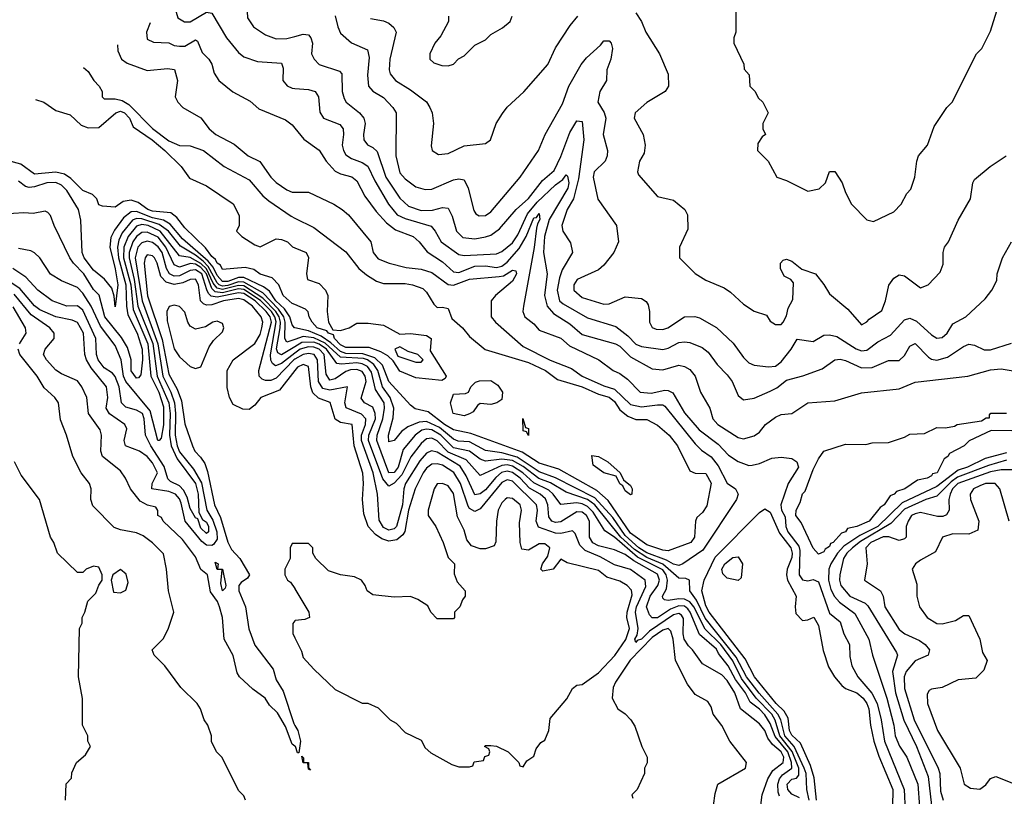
# Model space of a CAD drawing. Header units: inches. Extents: x 2348341 to 2479810, y 460419 to 613669.
# Tile 640 of 656: x 2428975 to 2432642, y 596145 to 599037. Entities that reach past the tile are written whole.
import ezdxf

# ---------------------------------------------------------------- set-up
doc = ezdxf.new("R2010")
doc.units = ezdxf.units.IN
doc.header["$MEASUREMENT"] = 0
doc.layers.add('C4529', color=7, linetype='Continuous')
doc.layers.add('C4539', color=7, linetype='Continuous')

msp = doc.modelspace()

# ---------------------------------------------------------------- linework, layer by layer
at = {"layer": 'C4529', "color": 2}
for points, elevation in [([(2429760.9, 599225.6), (2429770, 599224.7), (2429781, 599210), (2429810.6, 599130), (2429820.5, 599090), (2429823.8, 599043.8), (2429846, 599010), (2429890, 598980.7), (2429930, 598965.5), (2429970, 598966.4), (2430000, 598974.7)], 58), ([(2429551.6, 599085.8), (2429563.4, 599043.4), (2429588.6, 599028.6), (2429610, 599028.5), (2429670, 599064.9), (2429690, 599061), (2429744.9, 598970), (2429790, 598914.8), (2429810, 598898.8), (2429860.9, 598880.9), (2429950, 598874.8), (2429955.9, 598855.9), (2429954.8, 598810), (2429970.5, 598790.5), (2429990, 598782), (2430000, 598781.2)], 54), ([(2429461.2, 599025.4), (2429447.3, 598990), (2429450, 598964.7), (2429473.7, 598953.7), (2429530.4, 598950.4), (2429550, 598941), (2429570, 598938.8), (2429590, 598938.8), (2429630, 598962), (2429637, 598957), (2429654.6, 598914.6), (2429678.8, 598890), (2429690, 598871.3), (2429698.5, 598838.5), (2429716, 598810), (2429768.3, 598768.3), (2429833.7, 598733.7), (2429865.2, 598705.2), (2429964.5, 598664.5), (2429990, 598646), (2430000, 598633.4)], 50), ([(2429339.3, 598944), (2429340.9, 598920.9), (2429354, 598890), (2429375.3, 598875.3), (2429450, 598847.3), (2429525.3, 598854.7), (2429551.8, 598851.8), (2429563, 598810), (2429554, 598750), (2429564, 598730), (2429582.8, 598710), (2429650, 598671.3), (2429681, 598630), (2429704.7, 598610), (2429773.2, 598573.2), (2429826, 598530), (2429868.7, 598508.7), (2429910, 598451), (2429930, 598431), (2429970, 598404), (2429990, 598394.8), (2430000, 598394.8)], 46), ([(2429212.3, 598859.1), (2429230, 598844.7), (2429251, 598810), (2429271.3, 598790), (2429282, 598770), (2429282, 598750), (2429290, 598742), (2429330, 598742.4), (2429356.7, 598736.7), (2429381.3, 598721.3), (2429470, 598631.7), (2429530, 598586.3), (2429570, 598568), (2429610, 598567.7), (2429658.8, 598550), (2429736.3, 598490), (2429830, 598440.7), (2429880.7, 598380.7), (2429902.2, 598362.2), (2429985.7, 598305.7), (2430000, 598298.4)], 42), ([(2429034.2, 598740.2), (2429064.7, 598730), (2429110, 598698.8), (2429162.8, 598682.8), (2429204, 598644), (2429230, 598634.8), (2429270, 598636), (2429332.7, 598690), (2429350, 598696.1), (2429364.9, 598690), (2429383.7, 598670), (2429398, 598638), (2429468, 598590), (2429514.9, 598550), (2429576.3, 598490), (2429606.8, 598446.8), (2429670, 598418.8), (2429770, 598350.8), (2429791.6, 598308.4), (2429792, 598270), (2429782, 598250), (2429802, 598230), (2429850, 598198.8), (2429870, 598191), (2429930, 598221), (2429950, 598218.8), (2429972, 598210), (2429991.1, 598191.1), (2430000, 598187.5)], 38), ([(2430000, 597976.2), (2429990, 597980.5), (2429956.2, 598010), (2429939.7, 598050), (2429915.6, 598075.6), (2429870, 598089.6), (2429846.5, 598106.5), (2429814.3, 598114.3), (2429730, 598107), (2429722.3, 598122.3), (2429710, 598129.7), (2429704.2, 598144.2), (2429690, 598155.1), (2429667.1, 598187.1), (2429590, 598261.6), (2429560.5, 598300.5), (2429537.3, 598317.2), (2429470, 598323.4), (2429451.8, 598330), (2429416.1, 598356.1), (2429390, 598365.1), (2429359.9, 598360.1), (2429330, 598339.3), (2429283.1, 598343.1), (2429270, 598348), (2429262, 598370), (2429246.3, 598386.3), (2429210, 598400.7), (2429165, 598445), (2429141.4, 598461.4), (2429110, 598468.7), (2429030, 598462), (2428978.6, 598498.6), (2428930, 598513)], 38), ([(2430000, 597889.7), (2429998.4, 597890), (2429990, 597900.9), (2429981.4, 597930), (2429960.6, 597960.6), (2429928.3, 597990), (2429905.5, 598025.5), (2429882.3, 598042.3), (2429810, 598077.5), (2429790, 598076.7), (2429750, 598062.3), (2429730, 598062.4), (2429710, 598084), (2429694.8, 598114.8), (2429677.3, 598137.3), (2429581.4, 598221.4), (2429535.4, 598275.4), (2429510.4, 598290.4), (2429470, 598299.5), (2429410, 598322.5), (2429390, 598321.1), (2429361.5, 598298.5), (2429327.3, 598252.7), (2429314.5, 598225.5), (2429310.2, 598190), (2429331, 598109), (2429340.3, 598050), (2429330, 597968), (2429327, 598007), (2429317.5, 598037.5), (2429290.9, 598070.9), (2429250, 598104), (2429215.1, 598150), (2429207.6, 598170), (2429202.6, 598290), (2429194, 598330), (2429150, 598400.5), (2429130, 598420.4), (2429110, 598430.7), (2429076, 598430), (2429030, 598414.2), (2429010, 598412.4), (2428996.2, 598416.2), (2428970, 598436.2)], 42), ([(2430000, 597846.5), (2429970, 597836.3), (2429962.5, 597850), (2429963.7, 597910), (2429958.3, 597930), (2429938.8, 597958.8), (2429879.8, 598019.8), (2429810, 598060.1), (2429790, 598060.3), (2429750, 598046.8), (2429730, 598045.1), (2429718.3, 598050), (2429710, 598056.4), (2429677.3, 598117.3), (2429657.9, 598137.9), (2429630, 598160.3), (2429573.4, 598193.4), (2429529.1, 598250), (2429494.8, 598274.8), (2429430, 598295.8), (2429410, 598296.8), (2429394.6, 598290), (2429357, 598243), (2429344.2, 598215.8), (2429338.6, 598190), (2429342.4, 598150), (2429370.5, 598050), (2429372.3, 597970), (2429378, 597938), (2429412.2, 597870), (2429430.8, 597810), (2429432.4, 597770), (2429425.8, 597714.2), (2429417, 597703), (2429410, 597701.6), (2429390, 597729.3), (2429389.8, 597770), (2429376.3, 597816.3), (2429353.9, 597853.9), (2429291.6, 597930), (2429270.8, 598010.8), (2429250, 598032), (2429213.5, 598090), (2429174.7, 598130), (2429161.6, 598150), (2429102.7, 598270), (2429090, 598308), (2429079.3, 598319.3), (2429070, 598324), (2429024.5, 598315.5), (2428990, 598318), (2428912.9, 598312.9)], 46), ([(2430000, 597819.1), (2429950, 597789), (2429947, 597790), (2429936.6, 597796.6), (2429930.7, 597810.7), (2429945, 597890), (2429946.3, 597910), (2429941.5, 597930), (2429929.1, 597950), (2429880.3, 598000.3), (2429810, 598045.9), (2429790, 598046.9), (2429730, 598032.2), (2429710, 598037.3), (2429695.5, 598055.5), (2429670, 598109), (2429650, 598129.5), (2429610, 598151.5), (2429570, 598157.2), (2429498.5, 598250), (2429452.8, 598270), (2429430, 598273.9), (2429410, 598268.1), (2429378.7, 598230), (2429362.5, 598190), (2429362, 598150), (2429388.3, 598050), (2429397.3, 597957.3), (2429452.1, 597830), (2429463.2, 597710), (2429493.6, 597650), (2429510, 597594.8), (2429510, 597528), (2429502, 597478), (2429494, 597470), (2429489.7, 597470.3), (2429460.7, 597580.7), (2429369.9, 597689.9), (2429362, 597710), (2429352.7, 597770), (2429330, 597823.7), (2429276.2, 597896.2), (2429241.2, 597970), (2429210, 598018), (2429190, 598039.6), (2429130, 598064.5), (2429090, 598089.4), (2429049.6, 598149.6), (2429030, 598169.2), (2429016.2, 598176.2), (2428970, 598184.5)], 50), ([(2430000, 597795), (2429950, 597756.8), (2429927.9, 597748), (2429916.3, 597756.3), (2429910, 597769.4), (2429908.5, 597788.5), (2429930, 597911.5), (2429925.6, 597930), (2429912.4, 597950), (2429871.5, 597991.5), (2429810, 598032.6), (2429790, 598034.8), (2429730, 598019.5), (2429703.3, 598023.3), (2429690, 598035.4), (2429669.9, 598090), (2429650, 598114.5), (2429630, 598126.1), (2429610.8, 598129.2), (2429570, 598114.8), (2429550, 598123.5), (2429519, 598190), (2429490, 598226.5), (2429450, 598246), (2429430, 598244.4), (2429410, 598229.8), (2429396.1, 598210), (2429382.3, 598170), (2429381.9, 598150), (2429401.6, 598070), (2429415.2, 597970), (2429471.1, 597831.1), (2429487.3, 597710), (2429530.6, 597610), (2429535, 597570), (2429532.6, 597490), (2429539.1, 597450), (2429561.1, 597401.1), (2429630.1, 597310), (2429639.5, 597270), (2429642, 597202), (2429656.2, 597176.2), (2429670, 597165.7), (2429678.2, 597150), (2429677.4, 597130), (2429670, 597123.9), (2429650, 597143.1), (2429638, 597178), (2429630, 597181.6), (2429610, 597217), (2429598.5, 597258.5), (2429585.2, 597285.2), (2429570, 597300.8), (2429536.6, 597316.6), (2429526.8, 597326.8), (2429512.5, 597372.5), (2429463.5, 597450), (2429443.5, 597490), (2429438.9, 597550), (2429431.6, 597570), (2429410, 597583.1), (2429370, 597593.6), (2429353.6, 597610), (2429345.5, 597670), (2429330, 597707.6), (2429320, 597720), (2429290, 597740.4), (2429267, 597770), (2429261.2, 597790), (2429258.2, 597850), (2429210, 597955.8), (2429190, 597971.2), (2429150, 597969.7), (2429096, 597990), (2429042, 598030), (2428997.6, 598077.6), (2428949.8, 598109.8)], 54), ([(2430000, 597772.3), (2429996.2, 597770), (2429930, 597702), (2429910, 597693.5), (2429890, 597693.3), (2429878.3, 597698.3), (2429867, 597710), (2429865.6, 597730), (2429912.2, 597910), (2429907.4, 597930), (2429892.9, 597950), (2429851.6, 597990), (2429810, 598016.9), (2429790, 598020.1), (2429710, 598003.1), (2429687.8, 598007.8), (2429677.4, 598017.4), (2429671.4, 598031.4), (2429653.6, 598090), (2429630, 598105.9), (2429610, 598103.2), (2429570, 598083.7), (2429550, 598081.7), (2429532.8, 598090), (2429522, 598110), (2429505, 598170), (2429490, 598191.6), (2429470, 598207), (2429450, 598212.5), (2429430, 598206.4), (2429415.2, 598190), (2429404.7, 598150), (2429431.2, 597990), (2429489.6, 597830), (2429508.1, 597710), (2429537.5, 597650), (2429550.8, 597610), (2429555.6, 597570), (2429553.6, 597490), (2429561.3, 597450), (2429570, 597428.1), (2429622.5, 597362.5), (2429652, 597312), (2429672.2, 597210), (2429693.5, 597173.5), (2429708.9, 597130), (2429710, 597102.7), (2429696.9, 597083.1), (2429690, 597078.9), (2429670, 597080.5), (2429653.2, 597093.2), (2429590.9, 597170), (2429576.6, 597236.6), (2429570, 597252.8), (2429555.1, 597270), (2429530, 597279.4), (2429466.6, 597290), (2429467.8, 597310), (2429488, 597350), (2429470, 597387), (2429449.4, 597410), (2429421.2, 597430), (2429369, 597450), (2429363.7, 597470), (2429373.6, 597513.6), (2429366.6, 597530), (2429308.9, 597568.9), (2429296.3, 597590), (2429303.5, 597630), (2429298.7, 597670), (2429240.6, 597740.6), (2429224.2, 597770), (2429217.4, 597790), (2429212, 597870), (2429190, 597909.5), (2429170, 597917.7), (2429110, 597929.8), (2429050, 597956), (2429030, 597971.1), (2428975.7, 598035.7), (2428939.4, 598059.4)], 58), ([(2430000, 597730.7), (2429942.8, 597657.2), (2429873.4, 597630), (2429850, 597601.2), (2429830, 597585.2), (2429806.3, 597586.3), (2429770, 597604), (2429756, 597630), (2429747.6, 597667.6), (2429747, 597730), (2429769.3, 597770), (2429850, 597830.6), (2429870, 597864), (2429877.2, 597890), (2429880.5, 597910), (2429874.7, 597930), (2429841.7, 597970), (2429810, 597993.4), (2429790, 597998.7), (2429734.4, 597990), (2429690, 597975), (2429670, 597973.7), (2429659.2, 597979.2), (2429648.4, 597990), (2429640.4, 598050), (2429630, 598070.9), (2429610, 598069.7), (2429582.7, 598057.3), (2429550, 598051.4), (2429519.8, 598059.8), (2429500.2, 598080.2), (2429486.6, 598130), (2429476.3, 598150), (2429470, 598157.6), (2429450, 598160.7), (2429442, 598150), (2429438.3, 598130), (2429451.4, 598008.6), (2429505.8, 597845.8), (2429530, 597717.1), (2429560.7, 597660.7), (2429577.4, 597617.4), (2429590, 597532), (2429618, 597450), (2429626.8, 597430), (2429648.3, 597408.3), (2429663.8, 597383.8), (2429674.6, 597354.6), (2429700.3, 597230), (2429722.6, 597182.6), (2429750, 597090.8), (2429763.4, 597063.4), (2429794.9, 597030), (2429831, 596970), (2429822.8, 596957.2), (2429799.1, 596940.9), (2429790.6, 596929.4), (2429790.5, 596910), (2429815.3, 596850), (2429828.4, 596768.4), (2429850, 596707.3), (2429918.6, 596618.6), (2429930, 596578), (2429956.5, 596536.5), (2429995.6, 596415.6), (2430000, 596407.9)], 62), ([(2430000, 596331.5), (2429990, 596339), (2429964.2, 596404.2), (2429935.3, 596455.3), (2429904.7, 596484.7), (2429889.5, 596510), (2429843.1, 596543.1), (2429793.2, 596590), (2429784.1, 596604.1), (2429770, 596668.7), (2429736, 596730), (2429729.6, 596810), (2429718.9, 596850), (2429710.9, 596870), (2429685.7, 596905.7), (2429673.7, 596970), (2429649.7, 596989.7), (2429630, 597037), (2429580.6, 597100.6), (2429509.3, 597170), (2429502.7, 597182.7), (2429489, 597190), (2429488.7, 597208.7), (2429482, 597222), (2429451.3, 597228.7), (2429423.3, 597243.3), (2429387, 597290), (2429369.3, 597330), (2429350, 597357.2), (2429283.6, 597410), (2429276.9, 597430), (2429279.5, 597490), (2429274.5, 597510), (2429231.6, 597570), (2429224.5, 597630), (2429206.6, 597670), (2429190, 597692.3), (2429130, 597718), (2429110, 597732.3), (2429075.1, 597770), (2429063.7, 597790), (2429069.3, 597810), (2429102.7, 597850), (2429103.7, 597870), (2429087, 597890), (2429017.3, 597937.3), (2428954.4, 598014.4)], 62), ([(2428974.5, 597830), (2428999.5, 597870), (2428996.2, 597890), (2428950, 597967.3)], 66), ([(2429815.3, 596130), (2429810, 596146), (2429790, 596166), (2429728.9, 596288.9), (2429708, 596310), (2429688.9, 596348.9), (2429688.7, 596370), (2429675.3, 596410), (2429662, 596430), (2429648, 596470), (2429635.3, 596490), (2429575.3, 596550), (2429515.3, 596630), (2429475.3, 596670), (2429468.7, 596690), (2429510, 596732), (2429529.1, 596770.9), (2429549, 596830), (2429529.2, 596910), (2429522, 596990), (2429510, 597048), (2429469.1, 597089.1), (2429434.8, 597114.8), (2429410, 597126), (2429350, 597137.2), (2429326.3, 597146.3), (2429246.6, 597226.6), (2429239.3, 597250), (2429240.9, 597290), (2429235.1, 597310), (2429203.7, 597350), (2429172.7, 597410), (2429149.2, 597490), (2429126.8, 597546.8), (2429119.5, 597610), (2429106, 597630), (2429065.7, 597665.7), (2429039.6, 597710), (2428975.6, 597790), (2428969.6, 597810)], 66), ([(2429146, 596130), (2429148.4, 596191.6), (2429167.3, 596212.7), (2429168.4, 596231.6), (2429186, 596270), (2429220.4, 596299.6), (2429238, 596330), (2429228, 596350), (2429228, 596370), (2429208.7, 596410), (2429208.9, 596508.9), (2429194, 596590), (2429198, 596770), (2429208, 596790), (2429208, 596810), (2429218, 596830), (2429228.4, 596871.6), (2429259, 596901), (2429269.3, 596930.7), (2429282, 596950), (2429282, 596970), (2429270, 596998), (2429250, 597002), (2429222, 596990), (2429210, 596978), (2429190, 596978), (2429115.3, 597050), (2429102, 597090), (2429089, 597110), (2429048.7, 597250), (2428980.2, 597340.2), (2428955.3, 597390)], 70), ([(2430000, 597086), (2429990, 597086), (2429982, 597070), (2429982, 597030), (2429962, 596990), (2429962, 596970), (2429972, 596950), (2429982.8, 596942.8), (2429999.1, 596919.1), (2430000, 596917.7)], 66), ([(2430000, 596797.9), (2429991.6, 596788.4), (2429991.6, 596751.6), (2430000, 596734.6)], 66)]:
    msp.add_lwpolyline(points, dxfattribs=dict(at, elevation=elevation))
for points, elevation in [([(2429550, 597974), (2429531.1, 597968.9), (2429522.8, 597950), (2429524.1, 597915.9), (2429550, 597811.3), (2429570, 597781), (2429610, 597746), (2429630, 597738), (2429650, 597744.7), (2429680.9, 597819.1), (2429697.2, 597842.8), (2429730, 597874), (2429735.3, 597890), (2429730, 597906), (2429710, 597914), (2429694, 597910), (2429666.4, 597893.6), (2429630, 597884), (2429610, 597895.3), (2429601.2, 597910), (2429590, 597948), (2429570, 597968.7)], 66), ([(2429350, 596989), (2429322, 596970), (2429316, 596950), (2429324.7, 596904.7), (2429350, 596902), (2429370, 596912), (2429379.3, 596940.7), (2429371.7, 596971.7)], 70), ([(2429730, 596909.6), (2429723.3, 596936.7), (2429728.7, 596988.7), (2429710, 596989.4), (2429703.1, 597016.9), (2429714, 597010), (2429712, 596992), (2429730.4, 596990), (2429742, 596930), (2429739.9, 596920.1)], 58)]:
    msp.add_lwpolyline(points, close=True, dxfattribs=dict(at, elevation=elevation))
at = {"layer": 'C4539', "color": 2}
for points, elevation in [([(2431642, 599090), (2431642, 598990), (2431634, 598970), (2431634, 598950), (2431671.6, 598871.6), (2431672.7, 598852.7), (2431691.6, 598831.6), (2431694, 598790), (2431714, 598770), (2431725.4, 598745.4), (2431742, 598730), (2431762, 598690), (2431742, 598650), (2431742, 598630), (2431752, 598610), (2431739.6, 598600.4), (2431723.6, 598576.4), (2431722, 598550), (2431762, 598510), (2431794, 598450), (2431830, 598438), (2431910, 598398), (2431952.7, 598407.3), (2431975.3, 598430), (2431990, 598472), (2432010, 598472), (2432038, 598430), (2432050, 598394), (2432072, 598350), (2432130, 598292), (2432154.6, 598285.4), (2432230, 598322), (2432258, 598350), (2432278, 598390), (2432293.6, 598406.4), (2432308.7, 598450), (2432315.3, 598510), (2432322, 598530), (2432355.3, 598570), (2432380.2, 598639.8), (2432428, 598710), (2432448, 598730), (2432538, 598910), (2432558, 598930), (2432590, 598994), (2432613.2, 599070)], 70), ([(2430150, 599051.3), (2430159.1, 599010), (2430170, 598986.8), (2430210.5, 598950.5), (2430270, 598924.7), (2430276.7, 598896.7), (2430270.4, 598830), (2430273.4, 598790), (2430290.3, 598770.3), (2430330, 598747.3), (2430364, 598710), (2430376.3, 598690), (2430375.3, 598530), (2430390, 598467.3), (2430410, 598444.9), (2430450, 598414.8), (2430484.5, 598404.5), (2430510, 598405.5), (2430590, 598440.5), (2430610, 598444.9), (2430630, 598441), (2430645.5, 598410), (2430666.2, 598326.2), (2430673.4, 598313.4), (2430686.2, 598306.2), (2430710, 598308.2), (2430730, 598322), (2430838.4, 598450), (2430906.6, 598550), (2430932.3, 598610), (2430996.6, 598723.4), (2431019.3, 598790), (2431066, 598870), (2431085.3, 598894.7), (2431138.2, 598941.8), (2431150, 598958), (2431170, 598958.8), (2431177.3, 598950), (2431182.4, 598930), (2431176.5, 598890), (2431161.7, 598850), (2431160.3, 598810), (2431135.3, 598770), (2431127.3, 598730), (2431151.6, 598691.6), (2431157.6, 598670), (2431147.3, 598610), (2431164, 598550), (2431162.8, 598530), (2431154.8, 598510), (2431114.8, 598470), (2431110.7, 598450), (2431128.1, 598368.1), (2431198, 598270), (2431204.9, 598210), (2431187.7, 598170), (2431150, 598122.7), (2431130, 598106), (2431050.8, 598070), (2431038, 598050), (2431038, 598030), (2431070, 598002.4), (2431150, 597977.1), (2431170, 597979.3), (2431230, 598004.9), (2431290, 597998.8), (2431307.7, 597987.7), (2431315.5, 597975.5), (2431320.5, 597950), (2431320.5, 597910), (2431330, 597891), (2431344.7, 597884.7), (2431370, 597883), (2431388.7, 597890), (2431450, 597931), (2431488.9, 597931.1), (2431506.4, 597926.4), (2431570, 597890.8), (2431631.9, 597831.9), (2431670, 597778.8), (2431690, 597758.8), (2431710.5, 597750.5), (2431763.8, 597743.8), (2431790, 597747), (2431810, 597762.4), (2431847.8, 597810), (2431870, 597847.3), (2431930, 597838.8), (2431970, 597862), (2431990, 597863.8), (2432017.4, 597857.4), (2432090, 597811.7), (2432110, 597804.2), (2432130, 597806.7), (2432170, 597837.1), (2432218.3, 597861.7), (2432270, 597919.1), (2432290, 597925.5), (2432314.7, 597914.7), (2432370, 597863), (2432390, 597850.6), (2432410, 597854), (2432429.2, 597870), (2432450, 597904.7), (2432498, 597930), (2432570, 597998), (2432595.3, 598030), (2432614, 598066), (2432615.3, 598090), (2432635.3, 598150), (2432668.7, 598210)], 62), ([(2430281.1, 599041.1), (2430330, 599033.4), (2430350, 599024), (2430368.1, 599008.1), (2430376.3, 598990), (2430352.7, 598890), (2430350.5, 598850.5), (2430354.9, 598834.9), (2430374.8, 598810), (2430430, 598776.3), (2430490, 598730.8), (2430502.8, 598710), (2430510.8, 598690), (2430516, 598650), (2430507.1, 598567.1), (2430511.3, 598550), (2430534.8, 598534.8), (2430570, 598539.1), (2430630, 598567.3), (2430710, 598576), (2430728.7, 598590), (2430749, 598650), (2430772.9, 598687.1), (2430790, 598711.3), (2430852.1, 598767.9), (2430941.2, 598870), (2430970, 598932), (2431024.8, 599015.2), (2431054, 599050)], 66), ([(2430571.3, 599050), (2430571.3, 599030), (2430543.5, 598976.5), (2430521, 598950), (2430502, 598910), (2430502, 598890), (2430516.9, 598876.9), (2430546.4, 598866.4), (2430570, 598864.7), (2430590, 598872), (2430609.1, 598890.9), (2430630, 598902), (2430670, 598942), (2430710, 598962), (2430730, 598982), (2430773.2, 599006.8), (2430802, 599030), (2430808.7, 599050)], 70), ([(2431270, 599062), (2431290.9, 599030.9), (2431306, 598990), (2431358, 598910), (2431390, 598834), (2431391.3, 598790), (2431378, 598770), (2431310, 598729.2), (2431266.8, 598690), (2431262.8, 598670), (2431297.3, 598610), (2431304, 598570), (2431299.8, 598540.2), (2431282.8, 598510), (2431276, 598470), (2431279.8, 598459.8), (2431350, 598378), (2431410, 598364.7), (2431452, 598330), (2431462, 598310), (2431463.6, 598256.4), (2431432, 598190), (2431432, 598150), (2431490, 598091.3), (2431530, 598066.8), (2431598.5, 598038.5), (2431622.5, 598022.5), (2431670, 597978), (2431710, 597951.3), (2431756, 597936), (2431770, 597914), (2431790, 597902), (2431810, 597902), (2431818, 597910), (2431830, 597934), (2431837.2, 597962.8), (2431854.6, 597994.6), (2431856.4, 598056.4), (2431846, 598070), (2431822, 598082), (2431808, 598110), (2431808, 598130), (2431818, 598142), (2431830, 598144.7), (2431850, 598137.3), (2431887.3, 598107.3), (2431938, 598090), (2431970, 598051.3), (2431990, 598016), (2432059, 597959), (2432110, 597901), (2432130, 597911.3), (2432138, 597922), (2432185.6, 597954.4), (2432199.3, 597990), (2432211.9, 598048.1), (2432230, 598074.8), (2432250, 598086.8), (2432270, 598082.8), (2432330, 598038.8), (2432358, 598050), (2432403.1, 598096.9), (2432413.6, 598126.4), (2432414, 598170), (2432419, 598190), (2432434, 598210), (2432469.3, 598290.7), (2432515.3, 598370), (2432524, 598430), (2432530, 598442), (2432589.4, 598490.6), (2432648, 598530)], 66), ([(2430000, 598974.7), (2430030, 598983), (2430050, 598980.7), (2430059.1, 598970), (2430064.9, 598950), (2430062, 598910), (2430071, 598890), (2430090.6, 598870.6), (2430165.2, 598845.2), (2430174.9, 598834.9), (2430175.5, 598770), (2430183.4, 598743.4), (2430190.7, 598730), (2430240.7, 598690), (2430256.3, 598670), (2430261.6, 598650), (2430254.9, 598610), (2430256.3, 598590), (2430270.4, 598570.4), (2430290, 598561.6), (2430306.3, 598546.3), (2430338.5, 598450), (2430390, 598372.4), (2430422.6, 598342.6), (2430470, 598326.7), (2430512.3, 598327.7), (2430550, 598338), (2430570, 598334.8), (2430585.1, 598305.1), (2430601.6, 598250), (2430625.5, 598225.5), (2430670, 598220.3), (2430710, 598228.7), (2430730, 598234.4), (2430761.7, 598258.3), (2430823.7, 598330), (2430870, 598370.6), (2430922.2, 598437.8), (2430964.9, 598475.1), (2430990, 598527.3), (2431023.6, 598616.4), (2431050, 598660.7), (2431070, 598658), (2431075.2, 598590), (2431055.8, 598444.2), (2431036.9, 598370), (2431013.7, 598330), (2430993.4, 598270), (2430997.3, 598250), (2431025.8, 598205.8), (2431033.4, 598170), (2430994.9, 598105.1), (2430984.5, 598075.5), (2430976.9, 598030), (2430984.6, 597990), (2430998.2, 597978.2), (2431090, 597927), (2431194.6, 597894.6), (2431240.2, 597860.2), (2431270, 597828.5), (2431290, 597819.5), (2431370, 597808.7), (2431390, 597813.7), (2431430, 597835.3), (2431450, 597837.6), (2431470, 597834.4), (2431516.2, 597816.2), (2431538.9, 597798.9), (2431572.5, 597752.5), (2431610, 597714.8), (2431627.7, 597690), (2431650, 597638), (2431670, 597621), (2431710, 597627.3), (2431770, 597653), (2431794.3, 597665.7), (2431830, 597694.9), (2431890.7, 597710.7), (2431962.9, 597737.1), (2432010, 597770.7), (2432030, 597772.7), (2432050, 597768.2), (2432110, 597740.3), (2432150, 597741.3), (2432210, 597768), (2432250, 597767.3), (2432270, 597786.8), (2432290, 597820.7), (2432310, 597830.5), (2432359.6, 597779.6), (2432370, 597772.2), (2432390, 597768.8), (2432430, 597780.3), (2432490, 597820.5), (2432510, 597828), (2432530, 597824.9), (2432567.2, 597807.2), (2432590, 597807.2), (2432667.9, 597832.1)], 58), ([(2430000, 598781.2), (2430050, 598777.1), (2430074.8, 598770), (2430087.7, 598750), (2430093, 598693), (2430106.8, 598670), (2430166.6, 598646.6), (2430179.3, 598630), (2430181.3, 598610), (2430175.8, 598570), (2430180.4, 598550), (2430190, 598534), (2430210, 598519.5), (2430250, 598505.3), (2430271.1, 598491.1), (2430297.1, 598437.1), (2430348.9, 598350), (2430380.4, 598310), (2430410, 598296.1), (2430507.5, 598267.5), (2430522.4, 598250), (2430544.4, 598210), (2430610, 598163.1), (2430630, 598158.7), (2430750, 598164.9), (2430770, 598174), (2430810, 598206), (2430830, 598235.3), (2430866.4, 598313.6), (2430902.4, 598357.6), (2430970, 598422), (2430998, 598442), (2431010, 598459.1), (2431014.9, 598454.9), (2431019.7, 598430), (2431015.8, 598410), (2430946.8, 598293.2), (2430929.3, 598230), (2430926, 598170), (2430939.6, 598090), (2430928.8, 598010), (2430939.5, 597970), (2430963.1, 597943.1), (2431024.1, 597904.1), (2431070, 597864.9), (2431194, 597830), (2431210, 597821.3), (2431250, 597780.9), (2431330, 597737.1), (2431370, 597732.4), (2431430, 597750.5), (2431450, 597745.5), (2431470, 597734), (2431490.5, 597710), (2431510.5, 597650), (2431544.9, 597590), (2431556.3, 597550), (2431574.8, 597530), (2431650, 597480.7), (2431670, 597476.3), (2431710, 597487.7), (2431730, 597500.7), (2431752.7, 597530), (2431790, 597557.3), (2431810, 597566.8), (2431850, 597570.8), (2431910, 597610.5), (2432010, 597617.3), (2432110, 597646.8), (2432250, 597662.4), (2432310, 597687.3), (2432506, 597710), (2432590, 597733), (2432630, 597736.3), (2432690, 597727.3)], 54), ([(2430000, 598633.4), (2430032.4, 598592.4), (2430090, 598551), (2430116.3, 598510), (2430150, 598473.4), (2430170, 598462.4), (2430211.6, 598451.6), (2430230, 598437.3), (2430260.3, 598380.3), (2430302.2, 598322.2), (2430340.4, 598280.4), (2430374.9, 598254.9), (2430440.7, 598230), (2430463, 598210), (2430492.8, 598172.8), (2430550, 598135.8), (2430590, 598097.4), (2430610, 598096.1), (2430670, 598118.8), (2430710, 598120.7), (2430750, 598114.2), (2430770, 598118.6), (2430790, 598134), (2430834.8, 598185.2), (2430861.4, 598230), (2430890, 598298.7), (2430899.1, 598300.9), (2430910, 598315.5), (2430912.4, 598292.4), (2430902.8, 598277.2), (2430899.3, 598260.7), (2430890.8, 598189.2), (2430850.6, 597970.6), (2430848.2, 597950), (2430856, 597930), (2430890, 597904), (2430910, 597880.7), (2430990, 597850.5), (2431022.3, 597822.3), (2431131, 597770), (2431184.7, 597730), (2431210, 597718.8), (2431238.3, 597698.3), (2431286, 597650), (2431326.6, 597646.6), (2431377, 597657), (2431390, 597656.4), (2431407.5, 597647.5), (2431450, 597573), (2431505.3, 597510), (2431575.8, 597455.8), (2431614.9, 597414.9), (2431650, 597392.2), (2431690, 597377.1), (2431702, 597378), (2431730, 597384), (2431775.4, 597404.6), (2431810, 597408), (2431850, 597403.1), (2431868.4, 597390), (2431874.9, 597370), (2431836.8, 597310), (2431809.3, 597230), (2431812.2, 597210), (2431825.5, 597185.5), (2431828.4, 597150), (2431835.3, 597130), (2431875.8, 597075.8), (2431880.2, 597060.2), (2431878, 596970), (2431890.4, 596950.4), (2431910, 596947.4), (2431930, 596952.2), (2431950, 596943.8), (2431990, 596827.3), (2432030, 596794.8), (2432044, 596750), (2432065.5, 596710), (2432065.8, 596665.8), (2432074, 596630), (2432096.3, 596590), (2432148.8, 596528.8), (2432168.4, 596490), (2432183.2, 596430), (2432195, 596350), (2432269.2, 596170), (2432271.8, 596090)], 50), ([(2430000, 598394.8), (2430050, 598394.8), (2430144.7, 598350), (2430176, 598330), (2430198.8, 598310), (2430282.8, 598210), (2430291, 598170), (2430310, 598146.8), (2430350.8, 598130.8), (2430414.2, 598114.2), (2430470, 598107.4), (2430510, 598095.6), (2430570.2, 598050.2), (2430590, 598048.9), (2430650.3, 598070.3), (2430760, 598080), (2430776.5, 598083.5), (2430810, 598103.8), (2430822, 598102), (2430825.5, 598090), (2430810, 598063.6), (2430747.3, 598010), (2430730.8, 597990), (2430731, 597930), (2430746.8, 597910), (2430850, 597819.5), (2430950, 597769.1), (2431030, 597738), (2431070, 597709.2), (2431150, 597673.2), (2431190, 597660.7), (2431250, 597603.6), (2431290, 597595), (2431350, 597603.2), (2431370, 597602.6), (2431377.5, 597597.5), (2431490, 597457.6), (2431513.8, 597433.8), (2431550, 597408.5), (2431575.8, 597375.8), (2431610, 597310.7), (2431640.7, 597290), (2431650.4, 597270), (2431643.8, 597250), (2431518.7, 597061.3), (2431444.9, 597010), (2431430, 597004.2), (2431410, 597009), (2431383.8, 597023.8), (2431310, 597051.7), (2431280.5, 597070), (2431230, 597115.9), (2431183.3, 597183.3), (2431116.8, 597256.8), (2430970.4, 597330.4), (2430910, 597352.8), (2430827.7, 597407.7), (2430770, 597424.4), (2430710, 597432), (2430650, 597464.8), (2430607.6, 597467.6), (2430590, 597475.3), (2430537.9, 597517.9), (2430490, 597541), (2430462.1, 597537.9), (2430419.9, 597520.1), (2430396.7, 597503.3), (2430370, 597469.4), (2430350, 597465.2), (2430348.4, 597490), (2430365.8, 597554.2), (2430368, 597590), (2430354, 597630), (2430326.2, 597670), (2430308.6, 597730), (2430293.2, 597753.2), (2430270.3, 597770.3), (2430254.6, 597774.6), (2430170, 597779.6), (2430112.2, 597832.2), (2430070, 597852.1), (2430030, 597856.7), (2430000, 597846.5)], 46), ([(2430000, 598298.4), (2430070, 598263.1), (2430190, 598173), (2430237.6, 598110), (2430266.4, 598086.4), (2430303.5, 598063.5), (2430330, 598054.3), (2430410, 598054.9), (2430438, 598050), (2430475.6, 598035.6), (2430490, 598022.8), (2430517.3, 597977.3), (2430530, 597964.7), (2430550, 597966.8), (2430570, 597962), (2430584.7, 597924.7), (2430624, 597890), (2430650, 597857.3), (2430708.5, 597808.5), (2430870, 597760.3), (2430933, 597730), (2430977.3, 597697.3), (2431069.7, 597670.3), (2431130, 597642.4), (2431170, 597631.1), (2431190, 597614.6), (2431210, 597584.2), (2431240, 597560), (2431270, 597548.2), (2431310, 597547.7), (2431350, 597527.3), (2431393.4, 597490), (2431424.9, 597450), (2431470, 597357.3), (2431490, 597347.7), (2431530, 597347.3), (2431550, 597311.3), (2431533.7, 597226.3), (2431518, 597202), (2431496.9, 597183.1), (2431491, 597169), (2431487.3, 597110), (2431474.8, 597090), (2431390, 597059.5), (2431370, 597061.3), (2431310, 597081.5), (2431250, 597124.1), (2431166.2, 597246.2), (2431124.1, 597284.1), (2430982.7, 597362.7), (2430910, 597386), (2430846.2, 597426.2), (2430655.4, 597495.4), (2430590, 597509.8), (2430556.4, 597530), (2430496.5, 597576.5), (2430447.2, 597587.2), (2430430, 597600.9), (2430350, 597689.7), (2430325.4, 597750), (2430297.5, 597777.5), (2430253.2, 597793.2), (2430190, 597793.4), (2430170, 597800.7), (2430133.8, 597833.8), (2430097.8, 597857.8), (2430050, 597878.8), (2430000, 597889.7)], 42), ([(2430000, 598187.5), (2430042, 598170), (2430050.8, 598150.8), (2430042.8, 598090), (2430046.8, 598070), (2430090, 598054), (2430113.4, 598030), (2430122, 598010), (2430119.3, 597950), (2430124.4, 597910), (2430141.6, 597881.6), (2430170, 597879.3), (2430202, 597890), (2430230, 597906.8), (2430272.7, 597907.3), (2430330, 597899.1), (2430390, 597866), (2430430, 597868), (2430490, 597860.5), (2430506.8, 597850), (2430503.5, 597803.5), (2430562.8, 597710), (2430559.8, 597700.2), (2430546.4, 597693.6), (2430450, 597702.9), (2430390, 597727.6), (2430366, 597766), (2430345.3, 597785.3), (2430319.6, 597799.6), (2430275.8, 597815.8), (2430190, 597815.9), (2430170, 597826.1), (2430147.4, 597850), (2430143.6, 597863.6), (2430124.5, 597870), (2430118.3, 597878.3), (2430082.6, 597890), (2430064, 597910), (2430053.3, 597930), (2430049.6, 597949.6), (2430039.3, 597959.3), (2430000, 597976.2)], 38), ([(2431914.6, 596130), (2431906, 596170), (2431903.2, 596230), (2431896.7, 596250), (2431859.1, 596330), (2431824.2, 596370), (2431808.8, 596430), (2431798.6, 596450), (2431728.2, 596528.2), (2431681.4, 596590), (2431643, 596663), (2431528.1, 596808.1), (2431495, 596875), (2431471, 596910), (2431469.3, 596949.3), (2431455.9, 596955.9), (2431430, 596957.4), (2431370, 597009.4), (2431310, 597034.2), (2431263.8, 597063.8), (2431213.6, 597110), (2431116.1, 597230), (2431090, 597249.9), (2431010, 597277.7), (2430951.7, 597311.7), (2430908.3, 597328.3), (2430850, 597372.7), (2430810, 597395.1), (2430770, 597400.7), (2430710, 597392.5), (2430690, 597399.8), (2430649.9, 597429.9), (2430590, 597442.7), (2430543.5, 597490), (2430510, 597509.2), (2430490, 597512), (2430472.2, 597507.8), (2430447.4, 597490), (2430403.5, 597436.5), (2430384.2, 597370), (2430370, 597351.1), (2430350, 597349.8), (2430304.8, 597470), (2430306.3, 597490), (2430327.8, 597550), (2430333.8, 597590), (2430332.1, 597610), (2430299.9, 597659.9), (2430284.8, 597724.8), (2430270, 597744.8), (2430250, 597755.7), (2430230, 597758.9), (2430173.6, 597753.6), (2430156, 597756), (2430117.3, 597810), (2430090, 597829), (2430070, 597835.9), (2430025.5, 597834.5), (2430000, 597819.1)], 50), ([(2431879.5, 596139.5), (2431850, 596152.2), (2431835, 596170), (2431833.1, 596190), (2431850, 596207.9), (2431867.3, 596212.7), (2431876.6, 596223.4), (2431876.4, 596250), (2431851.8, 596311.8), (2431805.5, 596370), (2431788.2, 596428.2), (2431775.4, 596450), (2431717.5, 596510), (2431662.9, 596582.9), (2431630, 596648.7), (2431585.5, 596710), (2431527.7, 596767.7), (2431485.6, 596850), (2431470, 596868.4), (2431450, 596878.7), (2431430, 596880.7), (2431390, 596874), (2431376, 596876), (2431370, 596882), (2431368.2, 596890), (2431383.1, 596916.9), (2431387.7, 596950), (2431382.5, 596970), (2431370, 596987.9), (2431275.8, 597035.8), (2431190, 597109.8), (2431153.4, 597133.4), (2431110, 597203.1), (2431090, 597224.5), (2431070, 597234.3), (2431050, 597237.7), (2430990, 597231.8), (2430962, 597270), (2430944.9, 597284.9), (2430890, 597311.9), (2430848.2, 597350), (2430810, 597374.6), (2430790, 597379.1), (2430770, 597377.2), (2430690, 597339.5), (2430637.3, 597397.3), (2430570, 597425.9), (2430530, 597468.6), (2430510, 597478.4), (2430490, 597476.4), (2430470, 597458.9), (2430431.5, 597408.5), (2430397.5, 597342.5), (2430370, 597310.9), (2430350, 597299.6), (2430327, 597327), (2430274.1, 597470), (2430274.9, 597490), (2430299.5, 597550), (2430298.9, 597570), (2430290, 597594), (2430259.3, 597610), (2430247.1, 597627.1), (2430265.5, 597690), (2430261.6, 597710), (2430250, 597727.1), (2430230, 597734.7), (2430206.9, 597733.1), (2430190, 597726.6), (2430150, 597699.2), (2430130, 597694.7), (2430116.3, 597716.3), (2430109.1, 597790), (2430090, 597809.8), (2430070, 597817.1), (2430050, 597818.3), (2430019.6, 597810), (2430000, 597795)], 54), ([(2431804.6, 596144.6), (2431799.5, 596159.5), (2431798.5, 596190), (2431804.1, 596210), (2431815, 596225), (2431850.6, 596250), (2431849, 596271), (2431835.6, 596310), (2431788, 596368), (2431770, 596415.4), (2431750, 596448.6), (2431730, 596469.8), (2431695.3, 596495.3), (2431677.5, 596530), (2431640.3, 596580.3), (2431613.6, 596630), (2431576.9, 596676.9), (2431570, 596692.1), (2431506.7, 596746.7), (2431472.3, 596830), (2431462.7, 596842.7), (2431450, 596852.4), (2431430, 596853.5), (2431398.1, 596841.9), (2431350, 596809.8), (2431329.7, 596809.7), (2431320.7, 596820.7), (2431308.7, 596850), (2431322.9, 596890), (2431351.5, 596930), (2431357.3, 596950), (2431350, 596971.6), (2431261.5, 597021.5), (2431230, 597045.1), (2431190, 597063), (2431130, 597078), (2431109.2, 597089.2), (2431097.2, 597110), (2431096.8, 597170), (2431086, 597190), (2431070, 597202.8), (2431050, 597204.5), (2430990, 597167.4), (2430970, 597164.7), (2430956, 597170), (2430945.8, 597185.8), (2430941.1, 597230), (2430932.7, 597252.7), (2430912.8, 597270), (2430872.8, 597292.8), (2430838.6, 597330), (2430810, 597350.5), (2430790, 597355), (2430769.6, 597350.4), (2430747.6, 597332.4), (2430710, 597286.6), (2430690, 597271.1), (2430670, 597268), (2430638, 597338), (2430614.6, 597374.6), (2430530, 597425.8), (2430508.4, 597431.6), (2430490, 597423.1), (2430465.3, 597394.7), (2430411.4, 597310), (2430405.4, 597290), (2430400.4, 597230), (2430377.8, 597150), (2430370, 597140.4), (2430350, 597136.1), (2430330, 597145.3), (2430313.1, 597173.1), (2430307.2, 597270), (2430290.6, 597350), (2430247.2, 597470), (2430247.8, 597490), (2430262.5, 597530), (2430263.5, 597550), (2430247.4, 597567.4), (2430191, 597591), (2430186.2, 597610), (2430195.3, 597670), (2430130, 597657), (2430103.8, 597663.8), (2430087.1, 597690), (2430084.1, 597770), (2430071, 597790), (2430050, 597793.9), (2430030, 597790.5), (2430000, 597772.3)], 58), ([(2431732, 596092), (2431739.7, 596150), (2431760.4, 596210), (2431779.8, 596240.2), (2431817.6, 596270), (2431820.7, 596290), (2431811.2, 596310), (2431778.2, 596338.2), (2431761.3, 596361.3), (2431750, 596389.4), (2431730, 596415.1), (2431659.6, 596470), (2431638.5, 596530), (2431610, 596576.3), (2431590, 596596.9), (2431517.5, 596637.5), (2431480.7, 596690), (2431464.9, 596704.9), (2431449.8, 596730), (2431445.8, 596750), (2431447.5, 596807.5), (2431439.1, 596819.1), (2431430, 596826), (2431410, 596821), (2431319.8, 596760.2), (2431290, 596729.8), (2431274.8, 596725.2), (2431270, 596718), (2431266, 596730), (2431274.7, 596745.3), (2431278.2, 596770), (2431268.4, 596830), (2431272.2, 596850), (2431306, 596926), (2431303.6, 596950), (2431250, 596989.7), (2431190, 597006.4), (2431136.7, 597036.8), (2431080.6, 597060.6), (2431060.4, 597080.4), (2431043.3, 597123.3), (2431033.3, 597133.3), (2430990, 597123.1), (2430970, 597124.1), (2430907.2, 597147.2), (2430898, 597170), (2430902.7, 597210), (2430899.7, 597230), (2430810, 597318.8), (2430790, 597323.8), (2430770, 597312.9), (2430690, 597215.8), (2430670, 597206), (2430650, 597216.9), (2430644.9, 597224.9), (2430615.9, 597310), (2430591.1, 597351.1), (2430550, 597377.4), (2430530, 597383.5), (2430510, 597381.1), (2430490, 597366.3), (2430477.8, 597350), (2430448, 597290), (2430422.7, 597210), (2430408.6, 597131.4), (2430401.6, 597118.4), (2430379.7, 597100.3), (2430350, 597094.7), (2430323.6, 597103.6), (2430300, 597120), (2430272.8, 597150), (2430256.1, 597196.1), (2430251.3, 597250), (2430255.6, 597310), (2430252.3, 597347.7), (2430220.3, 597450), (2430213.6, 597530), (2430170, 597536.9), (2430150, 597549.4), (2430130.8, 597610.8), (2430087.5, 597627.5), (2430066.9, 597646.9), (2430058.8, 597670), (2430050, 597745.2), (2430030, 597753.3), (2430010, 597743.5), (2430000, 597730.7)], 62), ([(2432670, 597506), (2432592.7, 597507.3), (2432511, 597469), (2432492, 597450), (2432438, 597422), (2432431.3, 597410), (2432418, 597402), (2432391, 597350), (2432374.4, 597345.6), (2432370, 597338), (2432354, 597330), (2432318, 597322), (2432271.3, 597290), (2432239.8, 597280.2), (2432231, 597270), (2432216.8, 597263.2), (2432194, 597230), (2432179.8, 597220.2), (2432138, 597170), (2432092, 597150), (2432058, 597142), (2432050.7, 597130), (2432035.9, 597124.1), (2432004.7, 597090), (2431994.4, 597085.6), (2431990, 597075.3), (2431974.9, 597065.1), (2431970, 597055.3), (2431950, 597046), (2431930, 597069), (2431884.8, 597164.8), (2431865.2, 597190), (2431867, 597210), (2431881.5, 597238.5), (2431890, 597271), (2431899.5, 597280.5), (2431930, 597362), (2431950, 597402), (2431970, 597430.7), (2432050, 597456.3), (2432125.6, 597454.4), (2432150, 597461), (2432210, 597462), (2432270, 597482), (2432290, 597494), (2432344, 597496), (2432390, 597518), (2432423.1, 597516.9), (2432456.4, 597523.6), (2432466, 597530), (2432556.4, 597543.6), (2432574, 597554), (2432586, 597554), (2432586, 597566), (2432591.6, 597571.6), (2432650, 597572)], 50), ([(2432650, 597423.7), (2432570, 597402.5), (2432504.4, 597370), (2432470, 597359.1), (2432390, 597298), (2432261.8, 597238.2), (2432170.1, 597149.9), (2432103.7, 597116.3), (2432044.2, 597075.7), (2432020.2, 597050), (2431995.2, 597010), (2431988, 596990), (2431987, 596950), (2431995.5, 596915.5), (2432008.7, 596888.7), (2432027.7, 596867.7), (2432085.3, 596825.3), (2432137.6, 596730), (2432150.4, 596670), (2432203.6, 596510), (2432230.2, 596410), (2432234.9, 596370), (2432251.4, 596331.4), (2432278, 596290), (2432319.5, 596190), (2432325.6, 596105.6)], 54), ([(2432650, 597396.1), (2432582.6, 597377.3), (2432467.2, 597332.8), (2432443.8, 597316.2), (2432390, 597262.6), (2432349.6, 597249.6), (2432270, 597213.6), (2432219.3, 597160.7), (2432106.5, 597093.5), (2432075.8, 597070), (2432054.9, 597050), (2432042.2, 597030), (2432029.1, 596970), (2432028, 596950), (2432033.4, 596930), (2432066.7, 596890), (2432123.6, 596863.6), (2432133.7, 596853.7), (2432240.4, 596680.4), (2432243.8, 596670), (2432224.9, 596610), (2432236.3, 596530), (2432267.9, 596427.9), (2432314.4, 596330), (2432358.3, 596218.3), (2432370.2, 596110)], 58), ([(2432670, 597361.1), (2432630, 597360.7), (2432590, 597352.7), (2432468.4, 597310), (2432448.6, 597290), (2432439.7, 597270), (2432435.3, 597250), (2432436.4, 597210), (2432426.9, 597193.1), (2432412.8, 597187.2), (2432393, 597187), (2432330, 597202.2), (2432310, 597196.8), (2432295.5, 597190), (2432283.1, 597170), (2432276.3, 597150), (2432276, 597110), (2432270, 597104), (2432250, 597097.2), (2432211.1, 597111.1), (2432190, 597110.7), (2432144.6, 597090), (2432126, 597070), (2432130.8, 597010), (2432121, 596950), (2432180.5, 596910), (2432190.4, 596890), (2432197, 596850), (2432250, 596766), (2432270.8, 596750), (2432325.5, 596725.5), (2432346.8, 596710), (2432362.8, 596690), (2432358, 596670), (2432310, 596649.6), (2432276.5, 596610), (2432269.1, 596590), (2432270, 596546), (2432305.4, 596430), (2432395.3, 596250), (2432400.9, 596230), (2432404.1, 596164.1), (2432413.7, 596130)], 62), ([(2430000, 596734.6), (2430024.7, 596684.7), (2430030, 596662), (2430070, 596618), (2430150, 596542), (2430250, 596492), (2430271.6, 596491.6), (2430310, 596474), (2430354, 596430), (2430376.9, 596416.9), (2430410, 596382), (2430470, 596354), (2430485.4, 596325.4), (2430506.4, 596306.4), (2430583.6, 596263.6), (2430610, 596254), (2430650, 596254), (2430662, 596258), (2430667.3, 596272.7), (2430702, 596278), (2430707.3, 596292.7), (2430722, 596298), (2430726, 596310), (2430722, 596322), (2430706, 596330), (2430710, 596334), (2430730, 596334), (2430750, 596332), (2430794, 596310), (2430834, 596270), (2430838, 596258), (2430850, 596254), (2430863.1, 596276.9), (2430890, 596294), (2430898, 596322), (2430915.3, 596344.7), (2430930, 596354), (2430946, 596390), (2430950, 596434), (2431012.3, 596507.7), (2431033.2, 596546.8), (2431050, 596558), (2431070, 596561), (2431130, 596604.4), (2431191.3, 596668.7), (2431231.9, 596728.1), (2431246.4, 596770), (2431236.1, 596810), (2431236.5, 596830), (2431255.3, 596895.3), (2431252.9, 596912.9), (2431237, 596930), (2431210, 596945.6), (2431161.3, 596961.3), (2431130, 596986), (2431013.6, 597013.6), (2430990, 597028), (2430962, 596990), (2430922.7, 596982.7), (2430915.3, 596990), (2430921.2, 597010), (2430941.2, 597038.8), (2430949, 597070), (2430930, 597085.2), (2430910, 597085.2), (2430870, 597062), (2430845.2, 597065.2), (2430839, 597090), (2430836.2, 597163.8), (2430843.7, 597210), (2430838.4, 597230), (2430810, 597254), (2430790, 597256), (2430782.8, 597250), (2430770, 597237.2), (2430757.3, 597210), (2430750.6, 597170), (2430747.7, 597092.3), (2430742, 597078), (2430710, 597066), (2430690, 597066), (2430657.2, 597077.2), (2430640.2, 597100.2), (2430630, 597135.3), (2430605.8, 597185.8), (2430590, 597272.3), (2430570, 597300.9), (2430550, 597309.2), (2430530, 597308.7), (2430518.8, 597290), (2430496, 597210), (2430496, 597190), (2430524.7, 597150), (2430552, 597090), (2430570, 597034), (2430594, 597010), (2430592.7, 596972.7), (2430603.6, 596943.6), (2430634, 596910), (2430634, 596890), (2430623.6, 596876.4), (2430614, 596850), (2430594, 596830), (2430594, 596810), (2430590, 596806), (2430530, 596806), (2430506, 596830), (2430494.6, 596854.6), (2430458, 596878), (2430430, 596888.7), (2430370, 596886), (2430290, 596895.3), (2430268.7, 596910), (2430262, 596930), (2430248, 596950), (2430222, 596962), (2430169.1, 596969.1), (2430124.7, 596984.7), (2430078, 597030), (2430066, 597050), (2430066, 597070), (2430050, 597086), (2430000, 597086)], 66), ([(2432659.3, 597170), (2432625.2, 597290), (2432608, 597310), (2432572, 597310), (2432550, 597301.6), (2432526.8, 597290), (2432514.8, 597270), (2432516, 597250), (2432546.8, 597170), (2432543.6, 597136.4), (2432510, 597121.2), (2432450, 597122), (2432411.3, 597110), (2432384.9, 597055.1), (2432330, 597024), (2432311.3, 597010), (2432298, 596990), (2432315.3, 596935.3), (2432316, 596890), (2432326, 596850), (2432354.8, 596810), (2432390, 596787.7), (2432410, 596787.3), (2432460.2, 596799.8), (2432490, 596818), (2432510, 596818), (2432550.6, 596730), (2432559.8, 596679.8), (2432578, 596650), (2432565.4, 596614.6), (2432535.3, 596584.7), (2432470, 596579), (2432410.6, 596549.4), (2432370, 596544), (2432361.4, 596538.6), (2432354.8, 596525.2), (2432355.5, 596490), (2432393.4, 596390), (2432477.3, 596250), (2432492, 596190), (2432515.3, 596175.3), (2432550, 596171.3), (2432572.9, 596187.1), (2432590, 596211.3), (2432610, 596218), (2432682, 596190)], 66), ([(2431942.5, 596130), (2431933.6, 596213.6), (2431919.4, 596259.4), (2431882, 596342), (2431850, 596371.8), (2431842.2, 596390), (2431836.2, 596436.2), (2431821.6, 596461.6), (2431792.6, 596490), (2431711.1, 596590), (2431676.8, 596656.8), (2431542.9, 596830), (2431530, 596854.5), (2431515.6, 596910), (2431523.8, 596950), (2431564.5, 597035.5), (2431730, 597202), (2431750, 597214.8), (2431770, 597203), (2431804.1, 597124.1), (2431846.8, 597070), (2431852.1, 597050), (2431850, 597034), (2431832.8, 596990), (2431830.2, 596970), (2431834.4, 596950), (2431866.3, 596890), (2431862.3, 596850), (2431865.8, 596825.8), (2431890, 596799.3), (2431910, 596802), (2431931.8, 596811.8), (2431950, 596781), (2431967.6, 596687.6), (2431986.3, 596626.3), (2432009.3, 596589.3), (2432037, 596557), (2432050, 596546), (2432092, 596530), (2432116.5, 596510), (2432130, 596490.4), (2432136.9, 596470), (2432143.1, 596410), (2432155.5, 596350), (2432174.2, 596294.2), (2432227, 596170), (2432223.4, 596043.4)], 46), ([(2430000, 596917.7), (2430051.3, 596830), (2430054, 596810), (2430036.9, 596803.1), (2430001, 596799), (2430000, 596797.9)], 66), ([(2431559, 596110), (2431564.7, 596155.3), (2431575.3, 596190), (2431678, 596250), (2431682, 596270), (2431619, 596350), (2431590, 596408.7), (2431557.2, 596450), (2431550, 596478), (2431538, 596498), (2431490, 596524), (2431462, 596562), (2431417.6, 596650), (2431408.2, 596730), (2431399.2, 596759.2), (2431389.5, 596769.5), (2431370, 596763.9), (2431330, 596735.9), (2431248.8, 596651.2), (2431194, 596570), (2431185.5, 596550), (2431181, 596510), (2431202, 596470), (2431230, 596451.3), (2431251.3, 596430), (2431265.4, 596405.4), (2431291.3, 596330), (2431311.3, 596290), (2431311.1, 596268.9), (2431302, 596250), (2431302, 596230), (2431274, 596170), (2431254, 596150), (2431258, 596138)], 66), ([(2430000, 596407.9), (2430010.4, 596390), (2430020.7, 596350), (2430014, 596306), (2430010, 596306), (2430002, 596330), (2430000, 596331.5)], 62)]:
    msp.add_lwpolyline(points, dxfattribs=dict(at, elevation=elevation))
for points, elevation in [([(2430390, 597819), (2430372, 597810), (2430383.5, 597783.5), (2430450, 597761), (2430470, 597762), (2430478, 597770), (2430458, 597790), (2430421.5, 597801.5)], 38), ([(2430730, 597604), (2430690, 597608), (2430679.6, 597600.4), (2430663.6, 597576.4), (2430650, 597568.7), (2430630, 597562), (2430589, 597570), (2430579, 597610), (2430590, 597642), (2430635.3, 597644.7), (2430646, 597650), (2430655.3, 597670), (2430672.7, 597687.3), (2430687.5, 597692.5), (2430730, 597693), (2430755.6, 597675.6), (2430773, 597650), (2430770, 597622), (2430752, 597610)], 38), ([(2430870, 597489), (2430862, 597502), (2430850, 597506), (2430848, 597552), (2430858, 597518), (2430870, 597514)], 38), ([(2431250, 597268), (2431230, 597282), (2431220.4, 597300.4), (2431210, 597308.7), (2431196.4, 597336.4), (2431150, 597349.3), (2431110, 597378), (2431106, 597414), (2431130, 597410.8), (2431164.7, 597390), (2431211.3, 597350), (2431223.6, 597323.6), (2431250, 597302), (2431256, 597290), (2431254, 597270)], 38), ([(2431650, 596948), (2431610, 596957.2), (2431592.9, 596972.9), (2431589.7, 596990), (2431600.9, 597010), (2431630, 597034), (2431650, 597036), (2431666.8, 597010), (2431662, 596958)], 42), ([(2430058, 596242), (2430050, 596246), (2430048, 596268), (2430030, 596269), (2430026, 596294), (2430032, 596288), (2430032, 596272), (2430050.6, 596270), (2430050.9, 596250.9)], 62)]:
    msp.add_lwpolyline(points, close=True, dxfattribs=dict(at, elevation=elevation))

doc.saveas('drawing.dxf')
